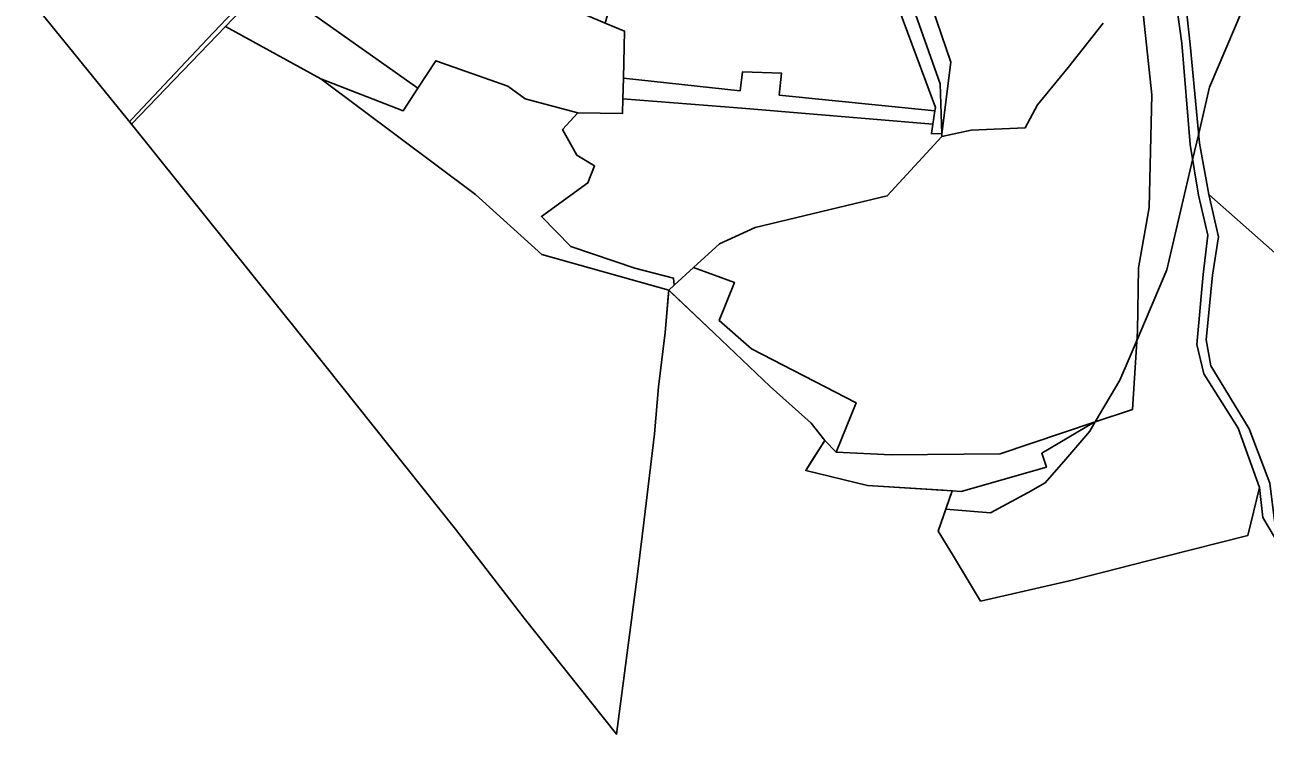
# Model space of a CAD drawing. Extents: x -477304 to -465429, y -1159113 to -1149210.
# Drawn here: x -474658 to -474140, y -1158012 to -1157715 of the extents above; entities that cross this region are included whole.
import ezdxf

# ---------------------------------------------------------------- set-up
doc = ezdxf.new("R2010")
doc.units = 0
for name, color, linetype in [('BPEJ_s', 7, 'Continuous'), ('ostatni_s', 7, 'Continuous'), ('PUPFL_s', 7, 'Continuous'), ('trav_porost_s', 7, 'Continuous')]:
    doc.layers.add(name, color=color, linetype=linetype)

msp = doc.modelspace()

# ---------------------------------------------------------------- linework, layer by layer
at = {"layer": 'BPEJ_s'}
for p, q in [((-474390.2, -1157843.79), (-474388.88, -1157828.71)), ((-474387.45, -1157827.13), (-474369.68, -1157843.95))]:
    msp.add_line(p, q, dxfattribs=at)
for points in [[(-474369.68, -1157843.95), (-474346.33, -1157866.24), (-474329.23, -1157881.6), (-474323.47, -1157888.85), (-474328.97, -1157897.46), (-474331.45, -1157901.34), (-474305.63, -1157907.68), (-474274.04, -1157909.6), (-474270.26, -1157909.83), (-474272.97, -1157917.53), (-474272.96, -1157917.53), (-474254.28, -1157919.03), (-474238.62, -1157910.51), (-474231.42, -1157906.59), (-474222.89, -1157896.69), (-474212.76, -1157884.93), (-474210.52, -1157881.1), (-474200.33, -1157863.66), (-474196.45, -1157854.58), (-474193.11, -1157846.74), (-474180.67, -1157817.53), (-474169.9, -1157771.55), (-474167.35, -1157760.68), (-474162.82, -1157741.31), (-474142.35, -1157693.16)], [(-474117.61, -1157959.68), (-474140.54, -1157920.94), (-474142.02, -1157908.41), (-474146.82, -1157928.48), (-474182.11, -1157937.48), (-474220.24, -1157947.2), (-474221.95, -1157947.64), (-474258.41, -1157955.89), (-474270.23, -1157936.46), (-474276.18, -1157926.68), (-474272.97, -1157917.53), (-474272.96, -1157917.53), (-474254.28, -1157919.03), (-474238.62, -1157910.51), (-474231.42, -1157906.59), (-474222.89, -1157896.69), (-474212.76, -1157884.93), (-474210.52, -1157881.1), (-474200.33, -1157863.66), (-474196.45, -1157854.58), (-474193.11, -1157846.74), (-474180.67, -1157817.53), (-474169.9, -1157771.55), (-474167.35, -1157760.68), (-474162.82, -1157741.31), (-474142.35, -1157693.16)], [(-474657.54, -1157701.76), (-474613, -1157756.78), (-474613.86, -1157755.71), (-474612.74, -1157754.54), (-474581.44, -1157721.26), (-474565.43, -1157704.24)], [(-474565.43, -1157704.24), (-474581.44, -1157721.26), (-474612.74, -1157754.54), (-474613.86, -1157755.71), (-474613, -1157756.78), (-474532.23, -1157857.36), (-474477.75, -1157925.91), (-474449.03, -1157963.01), (-474410.42, -1158011.51), (-474401.55, -1157943.6), (-474398.88, -1157921.94), (-474394.56, -1157886.06), (-474392.98, -1157866.44), (-474390.2, -1157843.79)], [(-474388.88, -1157828.71), (-474388.64, -1157826.01), (-474387.45, -1157827.13)]]:
    msp.add_lwpolyline(points, dxfattribs=at)
at = {"layer": 'ostatni_s'}
for points in [[(-474174.72, -1157688.58), (-474170.98, -1157723.41), (-474166.96, -1157764.71), (-474163.09, -1157786.07), (-474159.1, -1157803.83), (-474161.58, -1157819.77), (-474164.23, -1157846.75), (-474162.34, -1157857.62), (-474146.32, -1157884.01), (-474137.72, -1157906.72)], [(-474117.61, -1157959.68), (-474140.54, -1157920.94), (-474142.02, -1157908.41), (-474150.83, -1157883.73), (-474165.18, -1157861.03), (-474168.2, -1157848.68), (-474165.47, -1157819.45), (-474163.55, -1157803.02), (-474167.4, -1157786.41), (-474170.96, -1157765.26), (-474174.4, -1157722.88), (-474178.48, -1157693.8)]]:
    msp.add_lwpolyline(points, dxfattribs=at)
at = {"layer": 'PUPFL_s'}
for points in [[(-474320.52, -1157631.72), (-474311.11, -1157642.73), (-474305.4, -1157657.64), (-474301.46, -1157667.91), (-474297.65, -1157677.65), (-474290.32, -1157697.33), (-474275.38, -1157739.83), (-474274.67, -1157760.74), (-474278.99, -1157760.63), (-474278.39, -1157756.77), (-474277.5, -1157751.11), (-474277.29, -1157749.76), (-474306.96, -1157669.79), (-474315.19, -1157647.6), (-474328.71, -1157630.16)], [(-474290.32, -1157697.33), (-474297.65, -1157677.65), (-474301.46, -1157667.91), (-474305.4, -1157657.64), (-474292.29, -1157645.45), (-474280.73, -1157666.11), (-474286.53, -1157684.58), (-474270.81, -1157730.79), (-474274.67, -1157760.74), (-474275.38, -1157739.83)], [(-474573.77, -1157715.9), (-474613, -1157756.78), (-474657.54, -1157701.76), (-474621.38, -1157692.95), (-474610.44, -1157705.21), (-474601.68, -1157708.71), (-474586.74, -1157702.98), (-474584.53, -1157691.95), (-474585.67, -1157673.2), (-474564.28, -1157706.01)], [(-474555.93, -1157697.42), (-474493.38, -1157741.7), (-474499.53, -1157751.13), (-474533.93, -1157737.85), (-474573.77, -1157715.9), (-474564.28, -1157706.01)], [(-474388.64, -1157826.01), (-474390.2, -1157843.79), (-474392.98, -1157866.44), (-474394.56, -1157886.06), (-474398.88, -1157921.94), (-474401.55, -1157943.6), (-474410.42, -1158011.51), (-474449.03, -1157963.01), (-474477.75, -1157925.91), (-474532.23, -1157857.36), (-474613, -1157756.78), (-474573.77, -1157715.9), (-474533.93, -1157737.85), (-474469.31, -1157786.13), (-474441.6, -1157811.16)], [(-474448.65, -1157746.17), (-474426.68, -1157751.96), (-474432.98, -1157758.9), (-474426.97, -1157769.71), (-474419.65, -1157774.16), (-474422.39, -1157781.23), (-474441.83, -1157795.22), (-474429.47, -1157807.85), (-474402.86, -1157816.87), (-474386.7, -1157821.01), (-474386.44, -1157824.02), (-474388.64, -1157826.01), (-474441.6, -1157811.16), (-474469.31, -1157786.13), (-474533.93, -1157737.85), (-474499.53, -1157751.13), (-474493.38, -1157741.7), (-474485.88, -1157730.21), (-474455.86, -1157740.88)], [(-474429.47, -1157807.85), (-474441.83, -1157795.22), (-474422.39, -1157781.23), (-474419.65, -1157774.16), (-474426.97, -1157769.71), (-474432.98, -1157758.9), (-474426.68, -1157751.96), (-474407.92, -1157752.23), (-474407.77, -1157746.14), (-474358.18, -1157750.02), (-474278.39, -1157756.77), (-474278.99, -1157760.63), (-474274.67, -1157760.74), (-474274.63, -1157761.87), (-474297.39, -1157786.66), (-474352.58, -1157799.92), (-474367.39, -1157806.71), (-474378.32, -1157816.64), (-474386.44, -1157824.02), (-474386.7, -1157821.01), (-474402.86, -1157816.87)], [(-474146.32, -1157884.01), (-474162.34, -1157857.62), (-474164.23, -1157846.75), (-474161.58, -1157819.77), (-474159.1, -1157803.83), (-474163.09, -1157786.07), (-474116.35, -1157827.4), (-474076.57, -1157866.3), (-474078.2, -1157867.92), (-474084.04, -1157871.6), (-474096.65, -1157899.23), (-474108.02, -1157917.05), (-474129.83, -1157930.73), (-474135.71, -1157922.41), (-474137.72, -1157906.72)], [(-474318.78, -1157893.66), (-474323.47, -1157888.85), (-474329.23, -1157881.6), (-474346.33, -1157866.24), (-474369.68, -1157843.95), (-474388.64, -1157826.01), (-474386.44, -1157824.02), (-474378.32, -1157816.64), (-474361.24, -1157822.81), (-474367.57, -1157838.77), (-474354.16, -1157850.56), (-474310.37, -1157873.14)]]:
    msp.add_lwpolyline(points, close=True, dxfattribs=at)
at = {"layer": 'trav_porost_s'}
for points in [[(-474116.35, -1157827.4), (-474163.09, -1157786.07), (-474166.96, -1157764.71), (-474170.98, -1157723.41), (-474174.72, -1157688.58), (-474173.04, -1157652.5), (-474169.41, -1157641.99), (-474163.55, -1157630.22), (-474143.31, -1157603.41), (-474144.71, -1157592.39), (-474149.21, -1157579.62), (-474149.21, -1157552.7), (-474150.25, -1157533.89), (-474131.57, -1157573.47)], [(-474207.23, -1157714.56), (-474221.81, -1157733.03), (-474234.71, -1157748.63), (-474239.75, -1157758.25), (-474262.3, -1157759.18), (-474274.63, -1157761.87), (-474274.67, -1157760.74), (-474270.81, -1157730.79), (-474286.53, -1157684.58)], [(-474178.48, -1157693.8), (-474174.4, -1157722.88), (-474170.96, -1157765.26), (-474167.4, -1157786.41), (-474163.55, -1157803.02), (-474165.47, -1157819.45), (-474168.2, -1157848.68), (-474165.18, -1157861.03), (-474150.83, -1157883.73), (-474142.02, -1157908.41), (-474146.82, -1157928.48), (-474182.11, -1157937.48), (-474220.24, -1157947.2), (-474221.95, -1157947.64), (-474258.41, -1157955.89), (-474270.23, -1157936.46), (-474276.18, -1157926.68), (-474270.26, -1157909.83), (-474266.61, -1157910.1), (-474230.96, -1157899.96), (-474232.92, -1157894.2), (-474210.96, -1157881.25), (-474195, -1157875.86), (-474192.88, -1157843.12), (-474192.52, -1157816.75), (-474188.1, -1157791.55), (-474186.94, -1157744.43), (-474189.95, -1157715.83), (-474191.51, -1157700.53)], [(-474191.51, -1157700.53), (-474189.95, -1157715.83), (-474186.94, -1157744.43), (-474188.1, -1157791.55), (-474192.52, -1157816.75), (-474192.88, -1157843.12), (-474195, -1157875.86), (-474210.96, -1157881.25), (-474250.26, -1157894.36), (-474295.83, -1157894.8), (-474318.78, -1157893.66), (-474310.37, -1157873.14), (-474354.16, -1157850.56), (-474367.57, -1157838.77), (-474361.24, -1157822.81), (-474378.32, -1157816.64), (-474367.39, -1157806.71), (-474352.58, -1157799.92), (-474297.39, -1157786.66), (-474274.63, -1157761.87), (-474262.3, -1157759.18), (-474239.75, -1157758.25), (-474234.71, -1157748.63), (-474221.81, -1157733.03), (-474207.23, -1157714.56)]]:
    msp.add_lwpolyline(points, dxfattribs=at)
for points in [[(-474358.86, -1157742.79), (-474407.55, -1157737.55), (-474407.06, -1157717.92), (-474415.13, -1157714.54), (-474399.9, -1157659.71), (-474306.96, -1157669.79), (-474277.29, -1157749.76), (-474277.5, -1157751.11), (-474342.5, -1157744.55), (-474341.54, -1157735.48), (-474357.92, -1157734.92)], [(-474426.68, -1157751.96), (-474448.65, -1157746.17), (-474455.86, -1157740.88), (-474485.88, -1157730.21), (-474493.38, -1157741.7), (-474555.93, -1157697.42), (-474539.94, -1157680.97), (-474527.03, -1157667.69), (-474443.97, -1157702.46), (-474431.27, -1157707.78), (-474415.13, -1157714.54), (-474407.06, -1157717.92), (-474407.55, -1157737.55), (-474407.77, -1157746.14), (-474407.92, -1157752.23)], [(-474357.92, -1157734.92), (-474341.54, -1157735.48), (-474342.5, -1157744.55), (-474277.5, -1157751.11), (-474278.39, -1157756.77), (-474358.18, -1157750.02), (-474407.77, -1157746.14), (-474407.55, -1157737.55), (-474358.86, -1157742.79)], [(-474331.45, -1157901.34), (-474323.47, -1157888.85), (-474318.78, -1157893.66), (-474295.83, -1157894.8), (-474250.26, -1157894.36), (-474210.96, -1157881.25), (-474232.92, -1157894.2), (-474230.96, -1157899.96), (-474266.61, -1157910.1), (-474270.26, -1157909.83), (-474305.63, -1157907.68)]]:
    msp.add_lwpolyline(points, close=True, dxfattribs=at)

doc.saveas('drawing.dxf')
